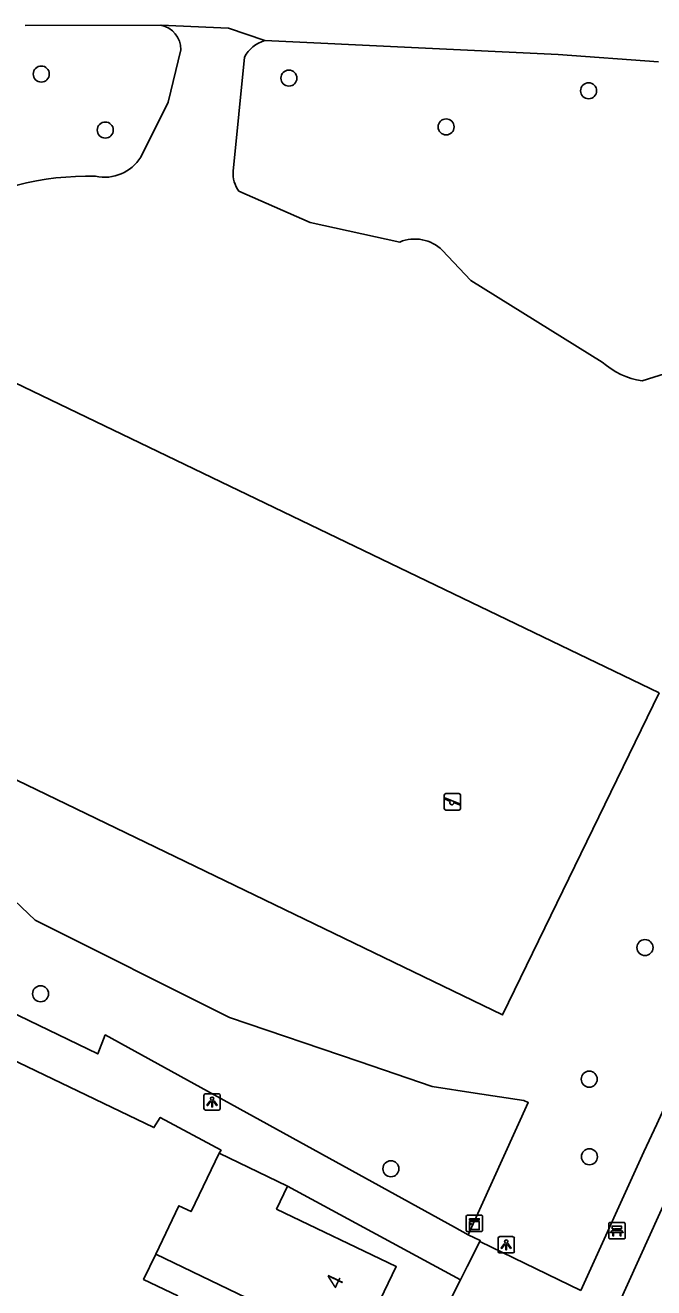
# Model space of a CAD drawing. Extents: x 161355 to 162026, y 386504 to 387459.
# Drawn here: x 161708 to 161746.4, y 387150.7 to 387227.8 of the extents above; entities that cross this region are included whole.
import ezdxf

# ---------------------------------------------------------------- set-up
doc = ezdxf.new("R2010")
doc.units = 0
for name, color, linetype in [('IMGEO_Bank', 7, 'Continuous'), ('IMGEO_Boom', 7, 'Continuous'), ('IMGEO_Groenvoorziening', 7, 'Continuous'), ('IMGEO_Kast', 7, 'Continuous'), ('IMGEO_Lichtpunt', 7, 'Continuous'), ('IMGEO_Pand', 7, 'Continuous'), ('IMGEO_Pand_nummerreeks', 7, 'Continuous'), ('IMGEO_Speelvoorziening', 7, 'Continuous'), ('IMGEO_Voetpad_open', 7, 'Continuous')]:
    doc.layers.add(name, color=color, linetype=linetype)

msp = doc.modelspace()

# ---------------------------------------------------------------- linework, layer by layer
at = {"layer": 'IMGEO_Bank'}
for p, q in [((161743.695, 387154.726), (161744.536, 387154.726)), ((161744.536, 387154.726), (161743.695, 387154.726)), ((161743.62, 387153.801), (161743.62, 387154.642)), ((161743.62, 387154.642), (161743.62, 387153.801)), ((161744.317, 387154.124), (161743.924, 387154.124)), ((161743.929, 387154.232), (161743.929, 387154.338)), ((161743.973, 387154.338), (161743.973, 387154.232)), ((161744.261, 387154.344), (161743.979, 387154.344)), ((161743.979, 387154.226), (161744.261, 387154.226)), ((161744.267, 387154.232), (161744.267, 387154.338)), ((161744.311, 387154.338), (161744.311, 387154.232)), ((161744.62, 387154.651), (161744.62, 387153.81)), ((161744.62, 387153.81), (161744.62, 387154.651)), ((161744.545, 387153.726), (161743.704, 387153.726)), ((161743.704, 387153.726), (161744.545, 387153.726))]:
    msp.add_line(p, q, dxfattribs=at)
for points in [[(161743.867, 387154.124), (161743.725, 387154.124), (161743.837, 387154.226), (161743.923, 387154.226)], [(161743.923, 387154.344), (161743.837, 387154.344), (161743.837, 387154.505), (161744.4, 387154.505), (161744.4, 387154.344), (161744.317, 387154.344)], [(161743.917, 387154.117), (161743.917, 387153.91), (161743.874, 387153.91), (161743.874, 387154.117)], [(161744.317, 387154.226), (161744.4, 387154.226), (161744.512, 387154.124), (161744.373, 387154.124)], [(161744.367, 387154.117), (161744.367, 387153.91), (161744.323, 387153.91), (161744.323, 387154.117)]]:
    msp.add_lwpolyline(points, dxfattribs=at)
for centre, radius, start, end in [((161743.698, 387154.648), 0.0779, 92.4484, 184.28452), ((161743.698, 387154.648), 0.0779, 92.4484, 184.28452), ((161744.542, 387154.648), 0.0779, 2.4484, 94.28452), ((161744.542, 387154.648), 0.0779, 2.4484, 94.28452), ((161743.867, 387154.117), 0.00671, 2.89567, 87.10433), ((161743.924, 387154.117), 0.00671, 92.89567, 177.10433), ((161743.922, 387154.337), 0.00671, 2.89567, 87.10433), ((161743.922, 387154.233), 0.00671, 272.89567, 357.10433), ((161743.979, 387154.337), 0.00671, 92.89567, 177.10433), ((161743.979, 387154.233), 0.00671, 182.89567, 267.10433), ((161744.261, 387154.337), 0.00671, 2.89567, 87.10433), ((161744.261, 387154.233), 0.00671, 272.89567, 357.10433), ((161744.318, 387154.337), 0.00671, 92.89567, 177.10433), ((161744.318, 387154.233), 0.00671, 182.89567, 267.10433), ((161744.316, 387154.117), 0.00671, 2.89567, 87.10433), ((161744.373, 387154.117), 0.00671, 92.89567, 177.10433), ((161743.698, 387153.804), 0.0779, 182.4484, 274.28452), ((161743.698, 387153.804), 0.0779, 182.4484, 274.28452), ((161744.542, 387153.804), 0.0779, 272.4484, 4.28452), ((161744.542, 387153.804), 0.0779, 272.4484, 4.28452)]:
    msp.add_arc(centre, radius, start, end, dxfattribs=at)
at = {"layer": 'IMGEO_Boom'}
for centre in [(161708.991, 387224.797), (161724.103, 387224.546), (161742.394, 387223.774), (161712.898, 387221.38), (161733.698, 387221.572), (161745.834, 387171.5), (161708.948, 387168.679), (161742.434, 387163.47), (161742.444, 387158.737), (161730.329, 387158.002)]:
    msp.add_circle(centre, 0.489, dxfattribs=at)
at = {"layer": 'IMGEO_Groenvoorziening'}
for points in [[(161708.012, 387227.757), (161716.293, 387227.773)], [(161722.631, 387226.841), (161720.423, 387227.602), (161716.293, 387227.773)], [(161722.631, 387226.841), (161740.545, 387225.991), (161746.656, 387225.539)], [(161717.499, 387226.282), (161716.725, 387223.077), (161715.065, 387219.723)], [(161720.702, 387218.867), (161721.386, 387225.822)], [(161730.866, 387214.548), (161725.404, 387215.739), (161721.049, 387217.645)], [(161743.226, 387207.226), (161735.207, 387212.201), (161733.465, 387214.046)], [(161746.703, 387187.049), (161737.142, 387167.394), (161692.956, 387188.721), (161702.432, 387208.328), (161746.703, 387187.049)], [(161748.115, 387206.852), (161745.663, 387206.078)], [(161700.11, 387181.239), (161708.609, 387173.179), (161720.478, 387167.229), (161728.387, 387164.539), (161732.848, 387163.022), (161735.477, 387162.617), (161738.45, 387162.158), (161738.708, 387162.044), (161735.049, 387153.975)]]:
    msp.add_lwpolyline(points, dxfattribs=at)
for centre, radius, start, end in [((161716.023, 387226.321), 1.476, 358.46743, 79.46811), ((161723.264, 387224.798), 2.139, 107.20624, 151.39261), ((161712.853, 387221.113), 2.612, 257.80751, 327.86721), ((161722.526, 387218.725), 1.829, 175.5362, 216.16873), ((161711.858, 387200.958), 17.607, 88.55852, 120.01763), ((161731.785, 387212.327), 2.403, 45.65467, 112.48107), ((161746.324, 387210.642), 4.612, 227.79432, 261.75815)]:
    msp.add_arc(centre, radius, start, end, dxfattribs=at)
at = {"layer": 'IMGEO_Kast'}
for p, q in [((161734.92, 387154.243), (161734.92, 387155.084)), ((161734.92, 387155.084), (161734.92, 387154.243)), ((161734.995, 387155.168), (161735.836, 387155.168)), ((161735.836, 387155.168), (161734.995, 387155.168)), ((161735.92, 387155.093), (161735.92, 387154.252)), ((161735.92, 387154.252), (161735.92, 387155.093)), ((161735.845, 387154.168), (161735.004, 387154.168)), ((161735.004, 387154.168), (161735.845, 387154.168))]:
    msp.add_line(p, q, dxfattribs=at)
for points in [[(161735.115, 387154.958), (161735.715, 387154.958), (161735.715, 387154.873), (161735.115, 387154.873), (161735.115, 387154.958)], [(161735.115, 387154.783), (161735.715, 387154.783), (161735.715, 387154.294), (161735.115, 387154.294), (161735.115, 387154.783)]]:
    msp.add_lwpolyline(points, dxfattribs=at)
msp.add_circle((161735.199, 387154.632), 0.0377, dxfattribs=at)
for centre, start, end in [((161734.998, 387155.09), 92.4484, 184.28452), ((161734.998, 387155.09), 92.4484, 184.28452), ((161735.842, 387155.09), 2.4484, 94.28452), ((161735.842, 387155.09), 2.4484, 94.28452), ((161734.998, 387154.246), 182.4484, 274.28452), ((161734.998, 387154.246), 182.4484, 274.28452), ((161735.842, 387154.246), 272.4484, 4.28452), ((161735.842, 387154.246), 272.4484, 4.28452)]:
    msp.add_arc(centre, 0.0779, start, end, dxfattribs=at)
at = {"layer": 'IMGEO_Lichtpunt'}
for p, q in [((161718.917, 387162.483), (161718.917, 387161.676)), ((161718.917, 387162.483), (161718.917, 387161.676)), ((161719.819, 387162.578), (161719.011, 387162.578)), ((161719.819, 387162.578), (161719.011, 387162.578)), ((161719.913, 387161.676), (161719.913, 387162.483)), ((161719.913, 387161.676), (161719.913, 387162.483)), ((161719.011, 387161.582), (161719.819, 387161.582)), ((161719.011, 387161.582), (161719.819, 387161.582)), ((161736.864, 387153.765), (161736.864, 387152.958)), ((161736.864, 387153.765), (161736.864, 387152.958)), ((161737.766, 387153.86), (161736.958, 387153.86)), ((161737.766, 387153.86), (161736.958, 387153.86)), ((161737.86, 387152.958), (161737.86, 387153.765)), ((161737.86, 387152.958), (161737.86, 387153.765)), ((161736.958, 387152.864), (161737.766, 387152.864)), ((161736.958, 387152.864), (161737.766, 387152.864))]:
    msp.add_line(p, q, dxfattribs=at)
for points in [[(161719.291, 387162.147), (161719.33, 387162.119), (161719.142, 387161.857), (161719.104, 387161.884), (161719.291, 387162.147)], [(161719.393, 387162.099), (161719.44, 387162.099), (161719.44, 387161.777), (161719.393, 387161.777), (161719.393, 387162.099)], [(161719.503, 387162.119), (161719.541, 387162.146), (161719.728, 387161.884), (161719.689, 387161.856), (161719.503, 387162.119)], [(161737.238, 387153.429), (161737.277, 387153.401), (161737.089, 387153.139), (161737.051, 387153.166), (161737.238, 387153.429)], [(161737.34, 387153.381), (161737.387, 387153.381), (161737.387, 387153.059), (161737.34, 387153.059), (161737.34, 387153.381)], [(161737.45, 387153.401), (161737.488, 387153.428), (161737.675, 387153.166), (161737.636, 387153.138), (161737.45, 387153.401)]]:
    msp.add_lwpolyline(points, dxfattribs=at)
for centre in [(161719.416, 387162.281), (161737.363, 387153.563)]:
    msp.add_circle(centre, 0.0994, dxfattribs=at)
for centre, start, end in [((161719.011, 387162.483), 90, 180), ((161719.011, 387162.483), 90, 180), ((161719.819, 387162.483), 0, 90), ((161719.819, 387162.483), 0, 90), ((161719.011, 387161.676), 180, 270), ((161719.011, 387161.676), 180, 270), ((161719.819, 387161.676), 270, 0), ((161719.819, 387161.676), 270, 360), ((161736.958, 387153.765), 90, 180), ((161736.958, 387153.765), 90, 180), ((161737.766, 387153.765), 0, 90), ((161737.766, 387153.765), 0, 90), ((161736.958, 387152.958), 180, 270), ((161736.958, 387152.958), 180, 270), ((161737.766, 387152.958), 270, 0), ((161737.766, 387152.958), 270, 360)]:
    msp.add_arc(centre, 0.0946, start, end, dxfattribs=at)
at = {"layer": 'IMGEO_Pand'}
for points in [[(161715.973, 387152.793), (161717.388, 387155.742), (161718.129, 387155.386), (161719.837, 387158.946)], [(161719.837, 387158.946), (161724.018, 387156.941)], [(161724.018, 387156.941), (161723.347, 387155.542), (161730.65, 387152.038), (161728.195, 387146.921)], [(161715.967, 387147.422), (161717.322, 387150.246), (161715.232, 387151.248), (161715.973, 387152.793)], [(161715.973, 387152.793), (161728.195, 387146.921)]]:
    msp.add_lwpolyline(points, dxfattribs=at)
at = {"layer": 'IMGEO_Speelvoorziening'}
for p, q in [((161733.685, 387180.892), (161734.475, 387180.892)), ((161734.475, 387180.892), (161733.685, 387180.892)), ((161733.585, 387179.992), (161733.585, 387180.792)), ((161733.585, 387180.792), (161733.585, 387179.992)), ((161733.968, 387180.42), (161733.629, 387180.557)), ((161733.654, 387180.617), (161734.53, 387180.264)), ((161734.506, 387180.204), (161734.166, 387180.341)), ((161734.575, 387180.792), (161734.575, 387179.992)), ((161734.575, 387179.992), (161734.575, 387180.792)), ((161734.475, 387179.892), (161733.685, 387179.892)), ((161733.685, 387179.892), (161734.475, 387179.892))]:
    msp.add_line(p, q, dxfattribs=at)
for centre, radius, start, end in [((161733.685, 387180.792), 0.1, 90, 180), ((161733.685, 387180.792), 0.1, 90, 180), ((161734.475, 387180.792), 0.1, 0, 90), ((161734.475, 387180.792), 0.1, 360, 90), ((161733.642, 387180.587), 0.0327, 68.07798, 248.07798), ((161734.047, 387180.33), 0.12, 130.99278, 5.16318), ((161734.518, 387180.234), 0.0327, 248.07798, 68.07798), ((161733.685, 387179.992), 0.1, 180, 270), ((161733.685, 387179.992), 0.1, 180, 270), ((161734.475, 387179.992), 0.1, 270, 0), ((161734.475, 387179.992), 0.1, 270, 0)]:
    msp.add_arc(centre, radius, start, end, dxfattribs=at)
at = {"layer": 'IMGEO_Voetpad_open'}
for points in [[(161735.049, 387153.975), (161734.21, 387154.437), (161712.893, 387166.17), (161712.436, 387165.009), (161692.552, 387174.613)], [(161741.924, 387150.577), (161745.758, 387159.045), (161746.552, 387160.73), (161750.844, 387170.123)], [(161697.335, 387169.406), (161715.861, 387160.517), (161716.25, 387161.137), (161719.967, 387159.129), (161719.837, 387158.946)], [(161753.155, 387169.437), (161744.169, 387149.635)], [(161724.018, 387156.941), (161734.577, 387151.232)], [(161735.049, 387153.975), (161735.776, 387153.618), (161735.746, 387153.559)], [(161735.746, 387153.559), (161734.983, 387152.04), (161734.577, 387151.232)], [(161741.924, 387150.577), (161735.746, 387153.559)], [(161734.577, 387151.232), (161727.954, 387138.147), (161720.797, 387122.792), (161717.219, 387114.936)]]:
    msp.add_lwpolyline(points, dxfattribs=at)

# ---------------------------------------------------------------- texts
at = {"layer": 'IMGEO_Pand_nummerreeks'}
msp.add_text('4', height=1, rotation=64.36937, dxfattribs=at).set_placement((161727.16, 387150.59))

doc.saveas('drawing.dxf')
